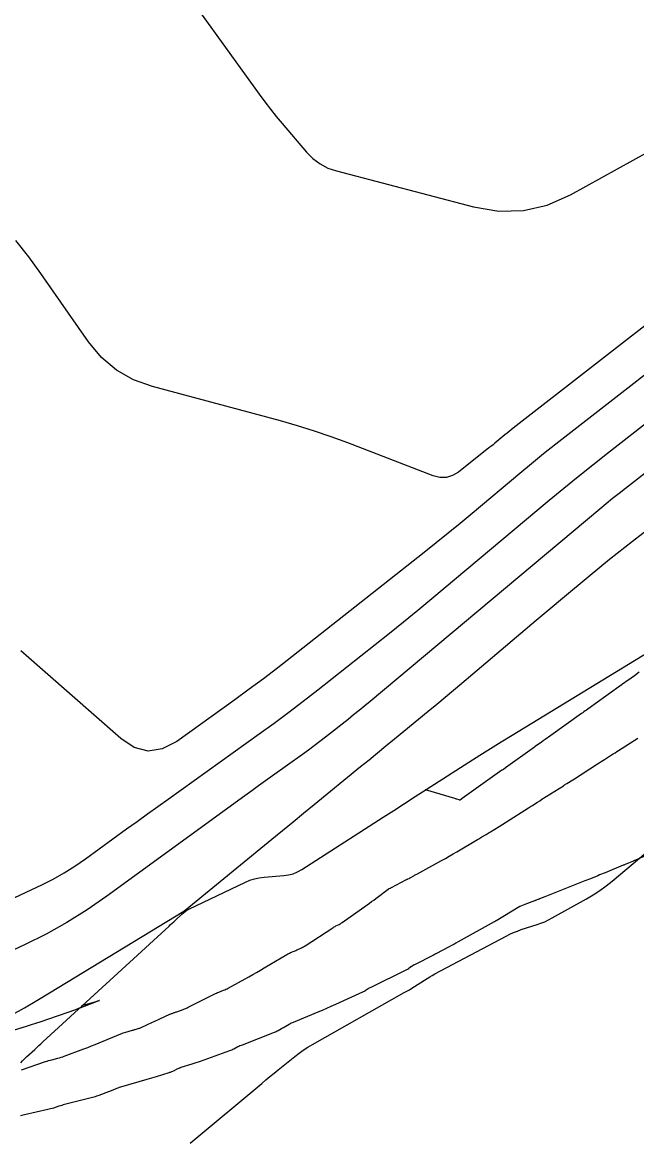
# Model space of a CAD drawing. Extents: x 1005228 to 1008882, y 1883389 to 1885754.
# Drawn here: x 1007678.9 to 1007740.6, y 1884977.2 to 1885089.2 of the extents above; entities that cross this region are included whole.
import ezdxf

# ---------------------------------------------------------------- set-up
doc = ezdxf.new("R2010")
doc.units = 0
for name, color, linetype in [('ATDIMS', 7, 'Continuous'), ('C-ANNO-NOTE', 7, 'Continuous'), ('S_BRIDGE', 7, 'Continuous'), ('TSOBSTACLE', 7, 'Continuous')]:
    doc.layers.add(name, color=color, linetype=linetype)

msp = doc.modelspace()

# ---------------------------------------------------------------- linework, layer by layer
at = {"layer": 'ATDIMS'}
for points in [[(1007740.86, 1885023.91), (1007740.37, 1885023.56), (1007739.71, 1885023.09), (1007739.55, 1885022.97), (1007739.38, 1885022.86), (1007739.22, 1885022.74), (1007739.05, 1885022.62), (1007736.43, 1885020.75), (1007736.05, 1885020.48), (1007735.55, 1885020.12), (1007735.43, 1885020.03), (1007735.3, 1885019.94), (1007735.17, 1885019.85), (1007735.05, 1885019.76), (1007731.98, 1885017.57), (1007731.39, 1885017.15), (1007731.21, 1885017.03), (1007731.04, 1885016.9), (1007730.39, 1885016.44), (1007730.33, 1885016.39), (1007727.4, 1885014.31), (1007727.2, 1885014.16), (1007727.09, 1885014.09), (1007727.06, 1885014.07), (1007723.05, 1885011.22), (1007723.04, 1885011.21), (1007722.88, 1885011.1), (1007722.86, 1885011.09), (1007722.83, 1885011.08), (1007722.8, 1885011.08), (1007722.77, 1885011.09), (1007722.53, 1885011.16), (1007722.48, 1885011.17), (1007722.43, 1885011.19), (1007722.39, 1885011.2), (1007722.34, 1885011.22), (1007719.39, 1885012.09)], [(1007684.86, 1884990.44), (1007686.19, 1884990.82), (1007686.35, 1884990.87), (1007686.56, 1884990.93), (1007686.6, 1884990.94), (1007686.62, 1884990.95), (1007686.6, 1884990.94), (1007686.57, 1884990.92), (1007684.65, 1884990.18), (1007684.61, 1884990.17), (1007684.58, 1884990.15), (1007684.54, 1884990.14), (1007684.5, 1884990.13), (1007684.29, 1884990.05), (1007684.21, 1884990.02), (1007680.61, 1884988.76), (1007680.51, 1884988.73), (1007680.4, 1884988.69), (1007680.3, 1884988.66), (1007680.19, 1884988.62), (1007679.76, 1884988.49), (1007679.66, 1884988.46), (1007679.55, 1884988.42), (1007679.44, 1884988.39), (1007679.34, 1884988.36), (1007676.52, 1884987.48)]]:
    msp.add_lwpolyline(points, dxfattribs=at)
at = {"layer": 'C-ANNO-NOTE'}
for points in [[(1007752.4, 1885067.24), (1007728.18, 1885048.43), (1007727.97, 1885048.27), (1007727.77, 1885048.11), (1007727.57, 1885047.94), (1007727.36, 1885047.77), (1007726.56, 1885047.1), (1007726.36, 1885046.93), (1007726.16, 1885046.76), (1007725.95, 1885046.6), (1007725.75, 1885046.44), (1007722.69, 1885044.02), (1007722.09, 1885043.66), (1007721.48, 1885043.47), (1007720.83, 1885043.46), (1007720.15, 1885043.64), (1007711.57, 1885046.95), (1007709.9, 1885047.57), (1007708.22, 1885048.14), (1007706.52, 1885048.67), (1007704.81, 1885049.16), (1007691.96, 1885052.6), (1007690.05, 1885053.29), (1007688.34, 1885054.27), (1007686.83, 1885055.54), (1007685.53, 1885057.1), (1007680.73, 1885063.95), (1007679.51, 1885065.64), (1007678.23, 1885067.29)], [(1007747.72, 1885058.67), (1007733.69, 1885047.77), (1007732.47, 1885046.81), (1007731.25, 1885045.84), (1007730.04, 1885044.86), (1007728.84, 1885043.86), (1007724.07, 1885039.86), (1007722.87, 1885038.87), (1007721.66, 1885037.88), (1007720.45, 1885036.9), (1007719.23, 1885035.93), (1007705.96, 1885025.45), (1007704.54, 1885024.35), (1007703.11, 1885023.26), (1007701.67, 1885022.2), (1007700.22, 1885021.14), (1007694.38, 1885016.97), (1007692.93, 1885016.21), (1007691.51, 1885016), (1007690.12, 1885016.34), (1007688.76, 1885017.25), (1007678.7, 1885026.05)], [(1007668.37, 1884996.75), (1007680.81, 1885002.57), (1007681.95, 1885003.14), (1007683.07, 1885003.76), (1007684.15, 1885004.43), (1007685.2, 1885005.16), (1007689.35, 1885008.18), (1007690.39, 1885008.93), (1007691.43, 1885009.68), (1007692.47, 1885010.43), (1007693.51, 1885011.17), (1007702.68, 1885017.73), (1007704.17, 1885018.8), (1007705.64, 1885019.9), (1007707.1, 1885021.01), (1007708.55, 1885022.14), (1007714.31, 1885026.69), (1007715.75, 1885027.83), (1007717.18, 1885028.98), (1007718.6, 1885030.15), (1007720.01, 1885031.32), (1007731.81, 1885041.19), (1007733.26, 1885042.4), (1007734.72, 1885043.59), (1007736.2, 1885044.76), (1007737.68, 1885045.93), (1007743.64, 1885050.56)], [(1007742.06, 1885044.39), (1007739.47, 1885042.38), (1007738.82, 1885041.87), (1007738.18, 1885041.35), (1007737.54, 1885040.84), (1007736.9, 1885040.31), (1007713.82, 1885020.99), (1007713.27, 1885020.53), (1007712.71, 1885020.07), (1007712.15, 1885019.62), (1007711.59, 1885019.17), (1007709.33, 1885017.39), (1007708.76, 1885016.95), (1007708.19, 1885016.51), (1007707.61, 1885016.08), (1007707.02, 1885015.66), (1007704.01, 1885013.5), (1007703.31, 1885013), (1007702.61, 1885012.5), (1007701.92, 1885012), (1007701.22, 1885011.5), (1007687.37, 1885001.42), (1007685.39, 1885000.05), (1007683.35, 1884998.78), (1007681.26, 1884997.62), (1007679.1, 1884996.55), (1007669.15, 1884991.89)], [(1007695.74, 1884976.61), (1007702.92, 1884982.62), (1007703.33, 1884982.96), (1007703.74, 1884983.3), (1007704.16, 1884983.64), (1007704.57, 1884983.98), (1007706.24, 1884985.32), (1007706.67, 1884985.65), (1007707.1, 1884985.96), (1007707.55, 1884986.25), (1007708.01, 1884986.52), (1007717.25, 1884991.73), (1007717.51, 1884991.88), (1007717.77, 1884992.03), (1007718.02, 1884992.19), (1007718.28, 1884992.35), (1007719.29, 1884993), (1007719.54, 1884993.16), (1007719.8, 1884993.31), (1007720.06, 1884993.46), (1007720.33, 1884993.61), (1007727.47, 1884997.41), (1007727.85, 1884997.6), (1007728.22, 1884997.77), (1007728.61, 1884997.92), (1007729, 1884998.06), (1007730.59, 1884998.57), (1007730.98, 1884998.7), (1007731.37, 1884998.86), (1007731.74, 1884999.04), (1007732.11, 1884999.23), (1007735.54, 1885001.15), (1007736.22, 1885001.55), (1007736.88, 1885001.98), (1007737.52, 1885002.45), (1007738.14, 1885002.94), (1007742.78, 1885006.83)]]:
    msp.add_lwpolyline(points, dxfattribs=at)
at = {"layer": 'S_BRIDGE'}
for points in [[(1007681.41, 1885111.46), (1007702.67, 1885081.98), (1007703.22, 1885081.22), (1007703.8, 1885080.48), (1007704.38, 1885079.74), (1007704.98, 1885079.02), (1007707.42, 1885076.16), (1007708.06, 1885075.51), (1007708.79, 1885074.97), (1007709.58, 1885074.56), (1007710.45, 1885074.26), (1007724.21, 1885070.65), (1007726.74, 1885070.22), (1007729.21, 1885070.28), (1007731.61, 1885070.83), (1007733.96, 1885071.86), (1007743.39, 1885077.09)], [(1007677.8, 1884989.52), (1007679.08, 1884990.22), (1007680.34, 1884990.95), (1007681.59, 1884991.7), (1007695.09, 1884999.91), (1007695.1, 1884999.92), (1007695.11, 1884999.92), (1007695.12, 1884999.93), (1007695.13, 1884999.94), (1007695.18, 1884999.97), (1007695.19, 1884999.98), (1007695.2, 1884999.99), (1007695.21, 1885000), (1007695.22, 1885000), (1007703.95, 1885007.15), (1007705.01, 1885008.01), (1007706.07, 1885008.88), (1007707.13, 1885009.75), (1007708.19, 1885010.62), (1007712.85, 1885014.43), (1007713.7, 1885015.13), (1007714.55, 1885015.83), (1007715.4, 1885016.52), (1007716.26, 1885017.22), (1007719.66, 1885020), (1007720.51, 1885020.7), (1007721.35, 1885021.4), (1007722.2, 1885022.11), (1007723.04, 1885022.82), (1007730.5, 1885029.14), (1007731.31, 1885029.82), (1007732.11, 1885030.5), (1007732.93, 1885031.18), (1007733.74, 1885031.85), (1007737.11, 1885034.64), (1007737.87, 1885035.26), (1007738.64, 1885035.88), (1007739.41, 1885036.49), (1007740.18, 1885037.09), (1007743.29, 1885039.5)], [(1007678.7, 1884984.68), (1007678.89, 1884984.89), (1007679.09, 1884985.08), (1007679.29, 1884985.28), (1007680.11, 1884986.03), (1007680.32, 1884986.22), (1007680.53, 1884986.41), (1007680.73, 1884986.6), (1007680.94, 1884986.79), (1007693.61, 1884998.41), (1007693.77, 1884998.56), (1007693.93, 1884998.71), (1007694.09, 1884998.86), (1007694.25, 1884999.01), (1007694.89, 1884999.61), (1007695.06, 1884999.75), (1007695.23, 1884999.88), (1007695.41, 1885000), (1007695.61, 1885000.1), (1007701.29, 1885002.84), (1007701.74, 1885003.03), (1007702.2, 1885003.18), (1007702.68, 1885003.28), (1007703.16, 1885003.34), (1007705.13, 1885003.49), (1007705.61, 1885003.56), (1007706.07, 1885003.68), (1007706.52, 1885003.86), (1007706.94, 1885004.1), (1007715.12, 1885009.35), (1007716.19, 1885010.04), (1007717.27, 1885010.73), (1007718.35, 1885011.43), (1007719.43, 1885012.12), (1007723.74, 1885014.89), (1007724.82, 1885015.58), (1007725.91, 1885016.26), (1007726.99, 1885016.94), (1007728.09, 1885017.61), (1007743.73, 1885027.15)]]:
    msp.add_lwpolyline(points, dxfattribs=at)
at = {"layer": 'TSOBSTACLE'}
for points in [[(1007678.78, 1884983.99), (1007681.2, 1884984.8), (1007681.36, 1884984.85), (1007681.51, 1884984.9), (1007681.67, 1884984.94), (1007681.83, 1884984.99), (1007682.45, 1884985.15), (1007682.61, 1884985.19), (1007682.76, 1884985.24), (1007682.92, 1884985.29), (1007683.07, 1884985.34), (1007685.06, 1884986.09), (1007685.44, 1884986.23), (1007685.82, 1884986.38), (1007686.2, 1884986.53), (1007686.58, 1884986.69), (1007688.75, 1884987.58), (1007688.88, 1884987.63), (1007689.01, 1884987.68), (1007689.14, 1884987.73), (1007689.27, 1884987.77), (1007689.93, 1884987.95), (1007690, 1884987.97), (1007690.07, 1884988), (1007690.15, 1884988.02), (1007690.22, 1884988.04), (1007690.51, 1884988.13), (1007690.59, 1884988.16), (1007690.66, 1884988.18), (1007690.73, 1884988.21), (1007690.8, 1884988.24), (1007691.93, 1884988.75), (1007692.12, 1884988.83), (1007692.3, 1884988.92), (1007692.49, 1884989), (1007692.67, 1884989.09), (1007693.68, 1884989.56), (1007693.73, 1884989.58), (1007693.79, 1884989.61), (1007693.85, 1884989.63), (1007693.91, 1884989.65), (1007694.14, 1884989.73), (1007694.2, 1884989.75), (1007694.26, 1884989.77), (1007694.32, 1884989.79), (1007694.38, 1884989.81), (1007695.04, 1884990.04), (1007695.17, 1884990.09), (1007695.3, 1884990.14), (1007695.42, 1884990.2), (1007695.54, 1884990.26), (1007698.14, 1884991.57), (1007698.26, 1884991.63), (1007698.38, 1884991.68), (1007698.49, 1884991.73), (1007698.61, 1884991.78), (1007699.09, 1884991.97), (1007699.21, 1884992.01), (1007699.33, 1884992.07), (1007699.44, 1884992.12), (1007699.55, 1884992.18), (1007701.64, 1884993.33), (1007702.02, 1884993.55), (1007702.41, 1884993.77), (1007702.79, 1884993.99), (1007703.16, 1884994.21), (1007705.46, 1884995.58), (1007705.55, 1884995.63), (1007705.64, 1884995.67), (1007705.72, 1884995.71), (1007705.81, 1884995.75), (1007706.18, 1884995.9), (1007706.27, 1884995.94), (1007706.36, 1884995.98), (1007706.45, 1884996.02), (1007706.54, 1884996.06), (1007706.93, 1884996.24), (1007707.03, 1884996.29), (1007707.12, 1884996.33), (1007707.21, 1884996.39), (1007707.3, 1884996.44), (1007710.06, 1884998.25), (1007710.14, 1884998.3), (1007710.21, 1884998.34), (1007710.29, 1884998.39), (1007710.38, 1884998.43), (1007710.71, 1884998.59), (1007710.79, 1884998.63), (1007710.87, 1884998.68), (1007710.94, 1884998.73), (1007711.02, 1884998.78), (1007713.53, 1885000.56), (1007713.74, 1885000.72), (1007713.96, 1885000.87), (1007714.17, 1885001.03), (1007714.39, 1885001.19), (1007715.62, 1885002.11), (1007715.64, 1885002.13), (1007715.67, 1885002.15), (1007715.7, 1885002.17), (1007715.73, 1885002.18), (1007715.85, 1885002.24), (1007715.88, 1885002.26), (1007715.9, 1885002.27), (1007715.93, 1885002.29), (1007715.96, 1885002.3), (1007717.48, 1885003.08), (1007717.51, 1885003.1), (1007717.54, 1885003.12), (1007717.58, 1885003.13), (1007717.61, 1885003.15), (1007717.73, 1885003.21), (1007717.76, 1885003.23), (1007717.79, 1885003.25), (1007717.82, 1885003.26), (1007717.85, 1885003.28), (1007718.21, 1885003.48), (1007718.28, 1885003.52), (1007718.35, 1885003.56), (1007718.42, 1885003.59), (1007718.49, 1885003.63), (1007720.99, 1885005.01), (1007721.38, 1885005.22), (1007721.77, 1885005.44), (1007722.15, 1885005.66), (1007722.54, 1885005.88), (1007724.61, 1885007.11), (1007724.72, 1885007.17), (1007724.83, 1885007.24), (1007724.94, 1885007.3), (1007725.05, 1885007.37), (1007725.47, 1885007.62), (1007725.58, 1885007.69), (1007725.69, 1885007.75), (1007725.79, 1885007.82), (1007725.9, 1885007.89), (1007726.77, 1885008.43), (1007729.71, 1885010.28), (1007729.82, 1885010.36), (1007729.94, 1885010.43), (1007730.05, 1885010.5), (1007730.16, 1885010.57), (1007730.62, 1885010.86), (1007730.85, 1885011), (1007731.07, 1885011.15), (1007733.23, 1885012.52), (1007733.26, 1885012.54), (1007733.3, 1885012.56), (1007733.33, 1885012.58), (1007733.36, 1885012.6), (1007733.59, 1885012.75), (1007734.18, 1885013.12), (1007734.34, 1885013.22), (1007736.67, 1885014.71), (1007736.84, 1885014.82), (1007737.02, 1885014.94), (1007737.19, 1885015.05), (1007737.37, 1885015.16), (1007738.07, 1885015.61), (1007738.24, 1885015.72), (1007738.42, 1885015.83), (1007738.59, 1885015.94), (1007738.77, 1885016.06), (1007740.7, 1885017.3)], [(1007741.71, 1885005.56), (1007740.49, 1885005.05), (1007740.43, 1885005.02), (1007740.37, 1885005), (1007740.31, 1885004.97), (1007740.25, 1885004.94), (1007739.95, 1885004.82), (1007739.77, 1885004.74), (1007739.5, 1885004.63), (1007739.44, 1885004.6), (1007739.37, 1885004.58), (1007739.31, 1885004.55), (1007739.24, 1885004.52), (1007737.42, 1885003.78), (1007737.24, 1885003.71), (1007737.05, 1885003.63), (1007736.87, 1885003.55), (1007736.69, 1885003.48), (1007735.95, 1885003.18), (1007735.76, 1885003.1), (1007735.58, 1885003.03), (1007735.39, 1885002.95), (1007735.21, 1885002.88), (1007731.37, 1885001.35), (1007730.84, 1885001.14), (1007730.8, 1885001.12), (1007730.75, 1885001.11), (1007730.71, 1885001.09), (1007730.67, 1885001.08), (1007730.5, 1885001.01), (1007730.45, 1885000.99), (1007730.41, 1885000.98), (1007730.37, 1885000.96), (1007730.32, 1885000.95), (1007729.36, 1885000.6), (1007729.19, 1885000.53), (1007729.02, 1885000.46), (1007728.86, 1885000.38), (1007728.7, 1885000.28), (1007726.54, 1884998.99), (1007726.51, 1884998.97), (1007726.49, 1884998.96), (1007726.43, 1884998.93), (1007726.42, 1884998.92), (1007726.41, 1884998.91), (1007726.39, 1884998.9), (1007726.38, 1884998.9), (1007726.3, 1884998.86), (1007726.27, 1884998.84), (1007726.26, 1884998.83), (1007722.66, 1884996.83), (1007722.43, 1884996.7), (1007722.21, 1884996.58), (1007721.98, 1884996.46), (1007721.75, 1884996.34), (1007720.43, 1884995.64), (1007720.41, 1884995.63), (1007720.39, 1884995.62), (1007720.37, 1884995.61), (1007720.35, 1884995.6), (1007720.26, 1884995.55), (1007720.24, 1884995.54), (1007720.22, 1884995.53), (1007720.19, 1884995.52), (1007720.17, 1884995.51), (1007718.26, 1884994.54), (1007718.23, 1884994.53), (1007718.2, 1884994.51), (1007718.17, 1884994.49), (1007718.14, 1884994.47), (1007718.03, 1884994.39), (1007718, 1884994.37), (1007717.97, 1884994.35), (1007717.95, 1884994.33), (1007717.92, 1884994.31), (1007717.68, 1884994.13), (1007717.63, 1884994.1), (1007717.57, 1884994.07), (1007717.52, 1884994.04), (1007717.47, 1884994.01), (1007713.87, 1884992.25), (1007713.8, 1884992.22), (1007713.73, 1884992.18), (1007713.66, 1884992.14), (1007713.6, 1884992.1), (1007713.33, 1884991.93), (1007713.27, 1884991.89), (1007713.2, 1884991.85), (1007713.13, 1884991.81), (1007713.06, 1884991.78), (1007710.32, 1884990.53), (1007709.88, 1884990.34), (1007709.43, 1884990.14), (1007708.99, 1884989.95), (1007708.55, 1884989.76), (1007706.08, 1884988.74), (1007705.98, 1884988.69), (1007705.88, 1884988.65), (1007705.78, 1884988.6), (1007705.68, 1884988.54), (1007705.29, 1884988.3), (1007705.2, 1884988.25), (1007705.1, 1884988.2), (1007705.01, 1884988.15), (1007704.92, 1884988.1), (1007704.56, 1884987.89), (1007704.46, 1884987.85), (1007704.37, 1884987.8), (1007704.27, 1884987.76), (1007704.18, 1884987.72), (1007700.95, 1884986.46), (1007700.84, 1884986.42), (1007700.73, 1884986.38), (1007700.63, 1884986.33), (1007700.53, 1884986.28), (1007700.11, 1884986.07), (1007700.01, 1884986.02), (1007699.91, 1884985.97), (1007699.8, 1884985.93), (1007699.69, 1884985.89), (1007696.72, 1884984.83), (1007696.52, 1884984.76), (1007696.31, 1884984.69), (1007696.11, 1884984.62), (1007695.91, 1884984.56), (1007694.8, 1884984.2), (1007694.74, 1884984.18), (1007694.68, 1884984.15), (1007694.63, 1884984.13), (1007694.57, 1884984.1), (1007694.34, 1884984), (1007694.28, 1884983.97), (1007694.23, 1884983.94), (1007694.17, 1884983.92), (1007694.11, 1884983.89), (1007693.85, 1884983.77), (1007693.78, 1884983.75), (1007693.72, 1884983.72), (1007693.65, 1884983.7), (1007693.59, 1884983.67), (1007692.32, 1884983.28), (1007692.09, 1884983.2), (1007691.86, 1884983.13), (1007691.62, 1884983.06), (1007691.39, 1884983), (1007688.74, 1884982.24), (1007688.6, 1884982.2), (1007688.46, 1884982.15), (1007688.32, 1884982.1), (1007688.18, 1884982.04), (1007687.62, 1884981.81), (1007687.49, 1884981.76), (1007687.36, 1884981.71), (1007687.23, 1884981.66), (1007687.1, 1884981.61), (1007686.57, 1884981.41), (1007686.44, 1884981.36), (1007686.31, 1884981.32), (1007686.17, 1884981.28), (1007686.04, 1884981.24), (1007683.11, 1884980.49), (1007682.97, 1884980.45), (1007682.83, 1884980.41), (1007682.69, 1884980.37), (1007682.55, 1884980.32), (1007681.99, 1884980.14), (1007681.85, 1884980.09), (1007681.71, 1884980.05), (1007681.57, 1884980.02), (1007681.42, 1884979.98), (1007679.08, 1884979.46), (1007678.67, 1884979.37)]]:
    msp.add_lwpolyline(points, dxfattribs=at)

doc.saveas('drawing.dxf')
